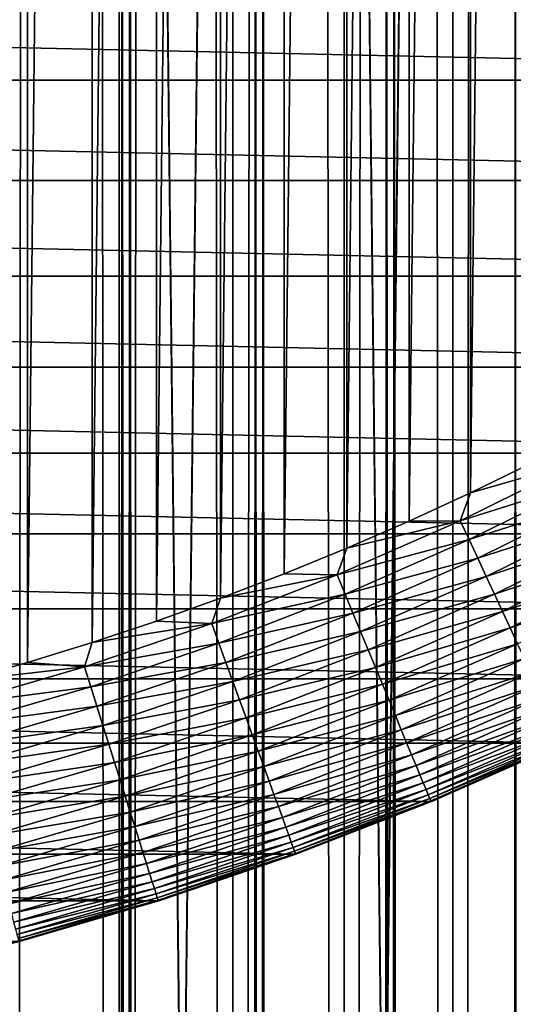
# Model space of a CAD drawing. Header units: millimetres. Extents: x -161 to 161, y -94 to 1149.
# Tile 1044 of 1056: x 3.24 to 5.09, y 641.19 to 644.89. Entities that reach past the tile are written whole.
import ezdxf

# ---------------------------------------------------------------- set-up
doc = ezdxf.new("R2010")
doc.units = ezdxf.units.MM
doc.header["$LTSCALE"] = 81.481481
for name, color, linetype in [('16', 7, 'CONTINUOUS'), ('18', 7, 'CONTINUOUS'), ('3', 7, 'CONTINUOUS'), ('37', 7, 'CONTINUOUS'), ('38', 7, 'CONTINUOUS'), ('39', 7, 'CONTINUOUS'), ('4', 7, 'CONTINUOUS'), ('41', 7, 'CONTINUOUS'), ('5', 7, 'CONTINUOUS')]:
    doc.layers.add(name, color=color, linetype=linetype)

msp = doc.modelspace()

# ---------------------------------------------------------------- linework, layer by layer
at = {"layer": '16', "color": 7, "linetype": 'CONTINUOUS', "true_color": 0xaaaaaa}
for points in [[(2.7064, 673.5, -19.816), (3.4724, 673.5, -19.6961), (3.087, 640, -19.7603), (2.7064, 673.5, -19.816)], [(3.087, 640, -19.7603), (3.4724, 673.5, -19.6961), (3.8498, 640, -19.626), (3.087, 640, -19.7603)], [(3.4724, 673.5, -19.6961), (4.2345, 673.5, -19.5465), (3.8498, 640, -19.626), (3.4724, 673.5, -19.6961)], [(3.8498, 640, -19.626), (4.2345, 673.5, -19.5465), (4.6069, 640, -19.4622), (3.8498, 640, -19.626)], [(4.2345, 673.5, -19.5465), (4.9892, 673.5, -19.3677), (4.6069, 640, -19.4622), (4.2345, 673.5, -19.5465)], [(4.6069, 640, -19.4622), (4.9892, 673.5, -19.3677), (5.3571, 640, -19.2692), (4.6069, 640, -19.4622)], [(4.9892, 673.5, -19.3677), (5.7354, 673.5, -19.1599), (5.3571, 640, -19.2692), (4.9892, 673.5, -19.3677)]]:
    msp.add_3dface(points, dxfattribs=at)
at = {"layer": '18', "color": 7, "linetype": 'CONTINUOUS', "true_color": 0xaaaaaa}
for points in [[(3.4724, 673.5, 19.6961), (2.7064, 673.5, 19.816), (3.0859, 640, 19.7605), (3.4724, 673.5, 19.6961)], [(3.8488, 640, 19.6262), (3.4724, 673.5, 19.6961), (3.0859, 640, 19.7605), (3.8488, 640, 19.6262)], [(4.2345, 673.5, 19.5465), (3.4724, 673.5, 19.6961), (3.8488, 640, 19.6262), (4.2345, 673.5, 19.5465)], [(4.6059, 640, 19.4624), (4.2345, 673.5, 19.5465), (3.8488, 640, 19.6262), (4.6059, 640, 19.4624)], [(4.9892, 673.5, 19.3677), (4.2345, 673.5, 19.5465), (4.6059, 640, 19.4624), (4.9892, 673.5, 19.3677)], [(5.3561, 640, 19.2695), (4.9892, 673.5, 19.3677), (4.6059, 640, 19.4624), (5.3561, 640, 19.2695)], [(5.7354, 673.5, 19.1599), (4.9892, 673.5, 19.3677), (5.3561, 640, 19.2695), (5.7354, 673.5, 19.1599)]]:
    msp.add_3dface(points, dxfattribs=at)
at = {"layer": '3', "color": 7, "linetype": 'CONTINUOUS', "true_color": 0xaaaaaa}
for points in [[(2.8916, -11, -11.6464), (3.1455, 648.5, -11.5804), (3.4039, -11, -11.5071), (2.8916, -11, -11.6464)], [(3.1455, 648.5, -11.5804), (3.6527, 648.5, -11.4306), (3.4039, -11, -11.5071), (3.1455, 648.5, -11.5804)], [(3.4039, -11, -11.5071), (3.6527, 648.5, -11.4306), (3.9096, -11, -11.3453), (3.4039, -11, -11.5071)], [(3.6527, 648.5, -11.4306), (4.1529, 648.5, -11.2585), (3.9096, -11, -11.3453), (3.6527, 648.5, -11.4306)], [(3.9096, -11, -11.3453), (4.1529, 648.5, -11.2585), (4.4076, -11, -11.1612), (3.9096, -11, -11.3453)], [(4.1529, 648.5, -11.2585), (4.6454, 648.5, -11.0644), (4.4076, -11, -11.1612), (4.1529, 648.5, -11.2585)], [(4.4076, -11, -11.1612), (4.6454, 648.5, -11.0644), (4.897, -11, -10.9553), (4.4076, -11, -11.1612)], [(4.6454, 648.5, -11.0644), (5.1291, 648.5, -10.8486), (4.897, -11, -10.9553), (4.6454, 648.5, -11.0644)], [(4.897, -11, -10.9553), (5.1291, 648.5, -10.8486), (5.3768, -11, -10.728), (4.897, -11, -10.9553)]]:
    msp.add_3dface(points, dxfattribs=at)
at = {"layer": '37', "linetype": 'CONTINUOUS'}
for points in [[(3.2673, 664.5261, -48.8), (3.0227, 664.5956, -48.8), (3.0231, 642.4045, -48.8), (3.2673, 664.5261, -48.8)], [(3.2677, 642.474, -48.8), (3.2673, 664.5261, -48.8), (3.0231, 642.4045, -48.8), (3.2677, 642.474, -48.8)], [(3.5104, 664.4511, -48.8), (3.2673, 664.5261, -48.8), (3.2677, 642.474, -48.8), (3.5104, 664.4511, -48.8)], [(3.5108, 642.549, -48.8), (3.5104, 664.4511, -48.8), (3.2677, 642.474, -48.8), (3.5108, 642.549, -48.8)], [(3.7523, 664.3705, -48.8), (3.5104, 664.4511, -48.8), (3.5108, 642.549, -48.8), (3.7523, 664.3705, -48.8)], [(3.7526, 642.6296, -48.8), (3.7523, 664.3705, -48.8), (3.5108, 642.549, -48.8), (3.7526, 642.6296, -48.8)], [(3.9926, 664.2846, -48.8), (3.7523, 664.3705, -48.8), (3.7526, 642.6296, -48.8), (3.9926, 664.2846, -48.8)], [(3.993, 642.7156, -48.8), (3.9926, 664.2846, -48.8), (3.7526, 642.6296, -48.8), (3.993, 642.7156, -48.8)], [(4.231, 664.1933, -48.8), (3.9926, 664.2846, -48.8), (3.993, 642.7156, -48.8), (4.231, 664.1933, -48.8)], [(4.2314, 642.8069, -48.8), (4.231, 664.1933, -48.8), (3.993, 642.7156, -48.8), (4.2314, 642.8069, -48.8)], [(4.4671, 664.0969, -48.8), (4.231, 664.1933, -48.8), (4.2314, 642.8069, -48.8), (4.4671, 664.0969, -48.8)], [(4.4675, 642.9033, -48.8), (4.4671, 664.0969, -48.8), (4.2314, 642.8069, -48.8), (4.4675, 642.9033, -48.8)], [(4.7006, 663.9954, -48.8), (4.4671, 664.0969, -48.8), (4.4675, 642.9033, -48.8), (4.7006, 663.9954, -48.8)], [(4.701, 643.0047, -48.8), (4.7006, 663.9954, -48.8), (4.4675, 642.9033, -48.8), (4.701, 643.0047, -48.8)], [(4.9315, 663.889, -48.8), (4.7006, 663.9954, -48.8), (4.701, 643.0047, -48.8), (4.9315, 663.889, -48.8)], [(4.9318, 643.1112, -48.8), (4.9315, 663.889, -48.8), (4.701, 643.0047, -48.8), (4.9318, 643.1112, -48.8)], [(5.1603, 663.7771, -48.8), (4.9315, 663.889, -48.8), (4.9318, 643.1112, -48.8), (5.1603, 663.7771, -48.8)], [(5.1607, 643.223, -48.8), (5.1603, 663.7771, -48.8), (4.9318, 643.1112, -48.8), (5.1607, 643.223, -48.8)]]:
    msp.add_3dface(points, dxfattribs=at)
at = {"layer": '38', "linetype": 'CONTINUOUS'}
for points in [[(-8.8387, 644.6613, -78.8), (-9.2163, 645.0556, -78.8), (8.8387, 644.6613, -78.8), (-8.8387, 644.6613, -78.8)], [(8.8387, 644.6613, -78.8), (-9.2163, 645.0556, -78.8), (9.2163, 645.0556, -78.8), (8.8387, 644.6613, -78.8)], [(-8.4444, 644.2837, -78.8), (-8.8387, 644.6613, -78.8), (8.4444, 644.2837, -78.8), (-8.4444, 644.2837, -78.8)], [(8.4444, 644.2837, -78.8), (-8.8387, 644.6613, -78.8), (8.8387, 644.6613, -78.8), (8.4444, 644.2837, -78.8)], [(-8.0352, 643.9248, -78.8), (-8.4444, 644.2837, -78.8), (8.0352, 643.9248, -78.8), (-8.0352, 643.9248, -78.8)], [(8.0352, 643.9248, -78.8), (-8.4444, 644.2837, -78.8), (8.4444, 644.2837, -78.8), (8.0352, 643.9248, -78.8)], [(-7.6096, 643.5833, -78.8), (-8.0352, 643.9248, -78.8), (7.6096, 643.5833, -78.8), (-7.6096, 643.5833, -78.8)], [(7.6096, 643.5833, -78.8), (-8.0352, 643.9248, -78.8), (8.0352, 643.9248, -78.8), (7.6096, 643.5833, -78.8)], [(-7.1692, 643.2604, -78.8), (-7.6096, 643.5833, -78.8), (7.1692, 643.2604, -78.8), (-7.1692, 643.2604, -78.8)], [(7.1692, 643.2604, -78.8), (-7.6096, 643.5833, -78.8), (7.6096, 643.5833, -78.8), (7.1692, 643.2604, -78.8)], [(-6.7164, 642.9577, -78.8), (-7.1692, 643.2604, -78.8), (6.7164, 642.9577, -78.8), (-6.7164, 642.9577, -78.8)], [(6.7164, 642.9577, -78.8), (-7.1692, 643.2604, -78.8), (7.1692, 643.2604, -78.8), (6.7164, 642.9577, -78.8)], [(-6.2503, 642.675, -78.8), (-6.7164, 642.9577, -78.8), (6.2503, 642.675, -78.8), (-6.2503, 642.675, -78.8)], [(6.2503, 642.675, -78.8), (-6.7164, 642.9577, -78.8), (6.7164, 642.9577, -78.8), (6.2503, 642.675, -78.8)], [(-5.7715, 642.4123, -78.8), (-6.2503, 642.675, -78.8), (5.7715, 642.4123, -78.8), (-5.7715, 642.4123, -78.8)], [(5.7715, 642.4123, -78.8), (-6.2503, 642.675, -78.8), (6.2503, 642.675, -78.8), (5.7715, 642.4123, -78.8)], [(-5.2825, 642.171, -78.8), (-5.7715, 642.4123, -78.8), (5.2825, 642.171, -78.8), (-5.2825, 642.171, -78.8)], [(5.2825, 642.171, -78.8), (-5.7715, 642.4123, -78.8), (5.7715, 642.4123, -78.8), (5.2825, 642.171, -78.8)], [(-4.784, 641.9518, -78.8), (-5.2825, 642.171, -78.8), (4.784, 641.9518, -78.8), (-4.784, 641.9518, -78.8)], [(4.784, 641.9518, -78.8), (-5.2825, 642.171, -78.8), (5.2825, 642.171, -78.8), (4.784, 641.9518, -78.8)], [(-4.2751, 641.7539, -78.8), (-4.784, 641.9518, -78.8), (4.2751, 641.7539, -78.8), (-4.2751, 641.7539, -78.8)], [(4.2751, 641.7539, -78.8), (-4.784, 641.9518, -78.8), (4.784, 641.9518, -78.8), (4.2751, 641.7539, -78.8)], [(-3.7583, 641.5784, -78.8), (-4.2751, 641.7539, -78.8), (3.7583, 641.5784, -78.8), (-3.7583, 641.5784, -78.8)], [(3.7583, 641.5784, -78.8), (-4.2751, 641.7539, -78.8), (4.2751, 641.7539, -78.8), (3.7583, 641.5784, -78.8)], [(3.2358, 641.4261, -78.8), (-3.7583, 641.5784, -78.8), (3.7583, 641.5784, -78.8), (3.2358, 641.4261, -78.8)]]:
    msp.add_3dface(points, dxfattribs=at)
at = {"layer": '39', "linetype": 'CONTINUOUS'}
for points in [[(4.784, 641.9518, -78.8), (5.2825, 642.171, -78.8), (4.7915, 641.9548, -49.8), (4.784, 641.9518, -78.8)], [(4.7915, 641.9548, -49.8), (5.2825, 642.171, -78.8), (5.2914, 642.1752, -49.8), (4.7915, 641.9548, -49.8)], [(4.2751, 641.7539, -78.8), (4.784, 641.9518, -78.8), (4.2825, 641.7565, -49.8), (4.2751, 641.7539, -78.8)], [(4.2825, 641.7565, -49.8), (4.784, 641.9518, -78.8), (4.7915, 641.9548, -49.8), (4.2825, 641.7565, -49.8)], [(3.7583, 641.5784, -78.8), (4.2751, 641.7539, -78.8), (3.7653, 641.5806, -49.8), (3.7583, 641.5784, -78.8)], [(3.7653, 641.5806, -49.8), (4.2751, 641.7539, -78.8), (4.2825, 641.7565, -49.8), (3.7653, 641.5806, -49.8)], [(3.2358, 641.4261, -78.8), (3.7583, 641.5784, -78.8), (3.2409, 641.4274, -49.8), (3.2358, 641.4261, -78.8)], [(3.2409, 641.4274, -49.8), (3.7583, 641.5784, -78.8), (3.7653, 641.5806, -49.8), (3.2409, 641.4274, -49.8)], [(2.7103, 641.2974, -49.8), (3.2358, 641.4261, -78.8), (3.2409, 641.4274, -49.8), (2.7103, 641.2974, -49.8)]]:
    msp.add_3dface(points, dxfattribs=at)
at = {"layer": '4', "color": 7, "linetype": 'CONTINUOUS', "true_color": 0xaaaaaa}
for points in [[(3.4039, -11, 11.5071), (3.1161, 648.4999, 11.5884), (2.8916, -11, 11.6464), (3.4039, -11, 11.5071)], [(3.6234, 648.5, 11.4399), (3.1161, 648.4999, 11.5884), (3.4039, -11, 11.5071), (3.6234, 648.5, 11.4399)], [(3.9096, -11, 11.3453), (3.6234, 648.5, 11.4399), (3.4039, -11, 11.5071), (3.9096, -11, 11.3453)], [(4.1238, 648.5, 11.2692), (3.6234, 648.5, 11.4399), (3.9096, -11, 11.3453), (4.1238, 648.5, 11.2692)], [(4.4076, -11, 11.1612), (4.1238, 648.5, 11.2692), (3.9096, -11, 11.3453), (4.4076, -11, 11.1612)], [(4.6165, 648.5, 11.0765), (4.1238, 648.5, 11.2692), (4.4076, -11, 11.1612), (4.6165, 648.5, 11.0765)], [(4.897, -11, 10.9553), (4.6165, 648.5, 11.0765), (4.4076, -11, 11.1612), (4.897, -11, 10.9553)], [(5.1005, 648.5, 10.8621), (4.6165, 648.5, 11.0765), (4.897, -11, 10.9553), (5.1005, 648.5, 10.8621)], [(5.3768, -11, 10.728), (5.1005, 648.5, 10.8621), (4.897, -11, 10.9553), (5.3768, -11, 10.728)]]:
    msp.add_3dface(points, dxfattribs=at)
at = {"layer": '41', "linetype": 'CONTINUOUS'}
for points in [[(5.3463, 643.2298, -48.8031), (4.9318, 643.1112, -48.8), (4.8933, 643.0064, -48.8031), (5.3463, 643.2298, -48.8031)], [(5.3463, 643.2298, -48.8031), (4.8933, 643.0064, -48.8031), (5.3824, 643.1605, -48.8123), (5.3463, 643.2298, -48.8031)], [(5.1607, 643.223, -48.8), (4.9318, 643.1112, -48.8), (5.3463, 643.2298, -48.8031), (5.1607, 643.223, -48.8)], [(5.3824, 643.1605, -48.8123), (4.8933, 643.0064, -48.8031), (4.9263, 642.9356, -48.8123), (5.3824, 643.1605, -48.8123)], [(5.3824, 643.1605, -48.8123), (4.9263, 642.9356, -48.8123), (5.418, 643.0922, -48.8277), (5.3824, 643.1605, -48.8123)], [(4.9318, 643.1112, -48.8), (4.701, 643.0047, -48.8), (4.8933, 643.0064, -48.8031), (4.9318, 643.1112, -48.8)], [(5.418, 643.0922, -48.8277), (4.9263, 642.9356, -48.8123), (4.9588, 642.8658, -48.8277), (5.418, 643.0922, -48.8277)], [(5.418, 643.0922, -48.8277), (4.9588, 642.8658, -48.8277), (5.4529, 643.0251, -48.849), (5.418, 643.0922, -48.8277)], [(5.4529, 643.0251, -48.849), (4.9588, 642.8658, -48.8277), (4.9908, 642.7972, -48.849), (5.4529, 643.0251, -48.849)], [(5.4529, 643.0251, -48.849), (4.9908, 642.7972, -48.849), (5.4869, 642.9597, -48.8762), (5.4529, 643.0251, -48.849)], [(4.8933, 643.0064, -48.8031), (4.4675, 642.9033, -48.8), (4.4309, 642.8029, -48.8031), (4.8933, 643.0064, -48.8031)], [(4.8933, 643.0064, -48.8031), (4.4309, 642.8029, -48.8031), (4.9263, 642.9356, -48.8123), (4.8933, 643.0064, -48.8031)], [(4.701, 643.0047, -48.8), (4.4675, 642.9033, -48.8), (4.8933, 643.0064, -48.8031), (4.701, 643.0047, -48.8)], [(5.4869, 642.9597, -48.8762), (4.9908, 642.7972, -48.849), (5.022, 642.7304, -48.8762), (5.4869, 642.9597, -48.8762)], [(5.4869, 642.9597, -48.8762), (5.022, 642.7304, -48.8762), (5.5199, 642.8964, -48.9092), (5.4869, 642.9597, -48.8762)], [(4.9263, 642.9356, -48.8123), (4.4309, 642.8029, -48.8031), (4.4608, 642.7308, -48.8123), (4.9263, 642.9356, -48.8123)], [(4.9263, 642.9356, -48.8123), (4.4608, 642.7308, -48.8123), (4.9588, 642.8658, -48.8277), (4.9263, 642.9356, -48.8123)], [(4.4675, 642.9033, -48.8), (4.2314, 642.8069, -48.8), (4.4309, 642.8029, -48.8031), (4.4675, 642.9033, -48.8)], [(5.5199, 642.8964, -48.9092), (5.022, 642.7304, -48.8762), (5.0521, 642.6657, -48.9092), (5.5199, 642.8964, -48.9092)], [(5.5199, 642.8964, -48.9092), (5.0521, 642.6657, -48.9092), (5.5516, 642.8356, -48.9476), (5.5199, 642.8964, -48.9092)], [(4.9588, 642.8658, -48.8277), (4.4608, 642.7308, -48.8123), (4.4903, 642.6596, -48.8277), (4.9588, 642.8658, -48.8277)], [(4.9588, 642.8658, -48.8277), (4.4903, 642.6596, -48.8277), (4.9908, 642.7972, -48.849), (4.9588, 642.8658, -48.8277)], [(5.5516, 642.8356, -48.9476), (5.0521, 642.6657, -48.9092), (5.0811, 642.6036, -48.9476), (5.5516, 642.8356, -48.9476)], [(5.5516, 642.8356, -48.9476), (5.0811, 642.6036, -48.9476), (5.5817, 642.7776, -48.9913), (5.5516, 642.8356, -48.9476)], [(4.4309, 642.8029, -48.8031), (3.993, 642.7156, -48.8), (3.9601, 642.6198, -48.8031), (4.4309, 642.8029, -48.8031)], [(4.4309, 642.8029, -48.8031), (3.9601, 642.6198, -48.8031), (4.4608, 642.7308, -48.8123), (4.4309, 642.8029, -48.8031)], [(4.2314, 642.8069, -48.8), (3.993, 642.7156, -48.8), (4.4309, 642.8029, -48.8031), (4.2314, 642.8069, -48.8)], [(4.9908, 642.7972, -48.849), (4.4903, 642.6596, -48.8277), (4.5192, 642.5897, -48.849), (4.9908, 642.7972, -48.849)], [(4.9908, 642.7972, -48.849), (4.5192, 642.5897, -48.849), (5.022, 642.7304, -48.8762), (4.9908, 642.7972, -48.849)], [(5.5817, 642.7776, -48.9913), (5.0811, 642.6036, -48.9476), (5.1087, 642.5443, -48.9913), (5.5817, 642.7776, -48.9913)], [(4.4608, 642.7308, -48.8123), (3.9601, 642.6198, -48.8031), (3.9868, 642.5465, -48.8123), (4.4608, 642.7308, -48.8123)], [(4.4608, 642.7308, -48.8123), (3.9868, 642.5465, -48.8123), (4.4903, 642.6596, -48.8277), (4.4608, 642.7308, -48.8123)], [(5.022, 642.7304, -48.8762), (4.5192, 642.5897, -48.849), (4.5474, 642.5216, -48.8762), (5.022, 642.7304, -48.8762)], [(5.022, 642.7304, -48.8762), (4.5474, 642.5216, -48.8762), (5.0521, 642.6657, -48.9092), (5.022, 642.7304, -48.8762)], [(3.993, 642.7156, -48.8), (3.7526, 642.6296, -48.8), (3.9601, 642.6198, -48.8031), (3.993, 642.7156, -48.8)], [(4.4903, 642.6596, -48.8277), (3.9868, 642.5465, -48.8123), (4.0131, 642.474, -48.8277), (4.4903, 642.6596, -48.8277)], [(4.4903, 642.6596, -48.8277), (4.0131, 642.474, -48.8277), (4.5192, 642.5897, -48.849), (4.4903, 642.6596, -48.8277)], [(5.0521, 642.6657, -48.9092), (4.5474, 642.5216, -48.8762), (4.5747, 642.4556, -48.9092), (5.0521, 642.6657, -48.9092)], [(5.0521, 642.6657, -48.9092), (4.5747, 642.4556, -48.9092), (5.0811, 642.6036, -48.9476), (5.0521, 642.6657, -48.9092)], [(3.9601, 642.6198, -48.8031), (3.5108, 642.549, -48.8), (3.4817, 642.4574, -48.8031), (3.9601, 642.6198, -48.8031)], [(3.9601, 642.6198, -48.8031), (3.4817, 642.4574, -48.8031), (3.9868, 642.5465, -48.8123), (3.9601, 642.6198, -48.8031)], [(3.7526, 642.6296, -48.8), (3.5108, 642.549, -48.8), (3.9601, 642.6198, -48.8031), (3.7526, 642.6296, -48.8)], [(4.5192, 642.5897, -48.849), (4.0131, 642.474, -48.8277), (4.039, 642.4029, -48.849), (4.5192, 642.5897, -48.849)], [(4.5192, 642.5897, -48.849), (4.039, 642.4029, -48.849), (4.5474, 642.5216, -48.8762), (4.5192, 642.5897, -48.849)], [(5.0811, 642.6036, -48.9476), (4.5747, 642.4556, -48.9092), (4.601, 642.3923, -48.9476), (5.0811, 642.6036, -48.9476)], [(5.0811, 642.6036, -48.9476), (4.601, 642.3923, -48.9476), (5.1087, 642.5443, -48.9913), (5.0811, 642.6036, -48.9476)], [(3.5108, 642.549, -48.8), (3.2677, 642.474, -48.8), (3.4817, 642.4574, -48.8031), (3.5108, 642.549, -48.8)], [(3.9868, 642.5465, -48.8123), (3.4817, 642.4574, -48.8031), (3.5052, 642.383, -48.8123), (3.9868, 642.5465, -48.8123)], [(3.9868, 642.5465, -48.8123), (3.5052, 642.383, -48.8123), (4.0131, 642.474, -48.8277), (3.9868, 642.5465, -48.8123)], [(5.1087, 642.5443, -48.9913), (4.601, 642.3923, -48.9476), (4.626, 642.3319, -48.9913), (5.1087, 642.5443, -48.9913)], [(5.1087, 642.5443, -48.9913), (4.626, 642.3319, -48.9913), (5.1348, 642.4884, -49.04), (5.1087, 642.5443, -48.9913)], [(4.5474, 642.5216, -48.8762), (4.039, 642.4029, -48.849), (4.0642, 642.3337, -48.8762), (4.5474, 642.5216, -48.8762)], [(4.5474, 642.5216, -48.8762), (4.0642, 642.3337, -48.8762), (4.5747, 642.4556, -48.9092), (4.5474, 642.5216, -48.8762)], [(3.2677, 642.474, -48.8), (3.0231, 642.4045, -48.8), (3.4817, 642.4574, -48.8031), (3.2677, 642.474, -48.8)], [(4.0131, 642.474, -48.8277), (3.5052, 642.383, -48.8123), (3.5284, 642.3095, -48.8277), (4.0131, 642.474, -48.8277)], [(4.0131, 642.474, -48.8277), (3.5284, 642.3095, -48.8277), (4.039, 642.4029, -48.849), (4.0131, 642.474, -48.8277)], [(5.1348, 642.4884, -49.04), (4.626, 642.3319, -48.9913), (4.6496, 642.2749, -49.04), (5.1348, 642.4884, -49.04)], [(5.1348, 642.4884, -49.04), (4.6496, 642.2749, -49.04), (5.1592, 642.4362, -49.0934), (5.1348, 642.4884, -49.04)], [(3.4817, 642.4574, -48.8031), (3.0231, 642.4045, -48.8), (2.9967, 642.3161, -48.8031), (3.4817, 642.4574, -48.8031)], [(3.4817, 642.4574, -48.8031), (2.9967, 642.3161, -48.8031), (3.5052, 642.383, -48.8123), (3.4817, 642.4574, -48.8031)], [(4.5747, 642.4556, -48.9092), (4.0642, 642.3337, -48.8762), (4.0886, 642.2666, -48.9092), (4.5747, 642.4556, -48.9092)], [(4.5747, 642.4556, -48.9092), (4.0886, 642.2666, -48.9092), (4.601, 642.3923, -48.9476), (4.5747, 642.4556, -48.9092)], [(5.1592, 642.4362, -49.0934), (4.6496, 642.2749, -49.04), (4.6716, 642.2216, -49.0934), (5.1592, 642.4362, -49.0934)], [(5.1592, 642.4362, -49.0934), (4.6716, 642.2216, -49.0934), (5.1817, 642.3878, -49.1511), (5.1592, 642.4362, -49.0934)], [(4.039, 642.4029, -48.849), (3.5284, 642.3095, -48.8277), (3.5511, 642.2373, -48.849), (4.039, 642.4029, -48.849)], [(4.039, 642.4029, -48.849), (3.5511, 642.2373, -48.849), (4.0642, 642.3337, -48.8762), (4.039, 642.4029, -48.849)], [(4.601, 642.3923, -48.9476), (4.0886, 642.2666, -48.9092), (4.1121, 642.2022, -48.9476), (4.601, 642.3923, -48.9476)], [(4.601, 642.3923, -48.9476), (4.1121, 642.2022, -48.9476), (4.626, 642.3319, -48.9913), (4.601, 642.3923, -48.9476)], [(3.5052, 642.383, -48.8123), (2.9967, 642.3161, -48.8031), (3.0169, 642.2407, -48.8123), (3.5052, 642.383, -48.8123)], [(3.5052, 642.383, -48.8123), (3.0169, 642.2407, -48.8123), (3.5284, 642.3095, -48.8277), (3.5052, 642.383, -48.8123)], [(5.1817, 642.3878, -49.1511), (4.6716, 642.2216, -49.0934), (4.692, 642.1724, -49.1511), (5.1817, 642.3878, -49.1511)], [(5.1817, 642.3878, -49.1511), (4.692, 642.1724, -49.1511), (5.2022, 642.3438, -49.2129), (5.1817, 642.3878, -49.1511)], [(4.0642, 642.3337, -48.8762), (3.5511, 642.2373, -48.849), (3.5733, 642.167, -48.8762), (4.0642, 642.3337, -48.8762)], [(4.0642, 642.3337, -48.8762), (3.5733, 642.167, -48.8762), (4.0886, 642.2666, -48.9092), (4.0642, 642.3337, -48.8762)], [(4.626, 642.3319, -48.9913), (4.1121, 642.2022, -48.9476), (4.1344, 642.1408, -48.9913), (4.626, 642.3319, -48.9913)], [(4.626, 642.3319, -48.9913), (4.1344, 642.1408, -48.9913), (4.6496, 642.2749, -49.04), (4.626, 642.3319, -48.9913)], [(5.2022, 642.3438, -49.2129), (4.692, 642.1724, -49.1511), (4.7107, 642.1275, -49.2129), (5.2022, 642.3438, -49.2129)], [(5.2022, 642.3438, -49.2129), (4.7107, 642.1275, -49.2129), (5.2207, 642.3043, -49.2783), (5.2022, 642.3438, -49.2129)], [(3.5284, 642.3095, -48.8277), (3.0169, 642.2407, -48.8123), (3.0369, 642.1662, -48.8277), (3.5284, 642.3095, -48.8277)], [(3.5284, 642.3095, -48.8277), (3.0369, 642.1662, -48.8277), (3.5511, 642.2373, -48.849), (3.5284, 642.3095, -48.8277)], [(5.2207, 642.3043, -49.2783), (4.7107, 642.1275, -49.2129), (4.7273, 642.0872, -49.2783), (5.2207, 642.3043, -49.2783)], [(5.2207, 642.3043, -49.2783), (4.7273, 642.0872, -49.2783), (5.2369, 642.2695, -49.3469), (5.2207, 642.3043, -49.2783)], [(4.0886, 642.2666, -48.9092), (3.5733, 642.167, -48.8762), (3.5947, 642.0989, -48.9092), (4.0886, 642.2666, -48.9092)], [(4.0886, 642.2666, -48.9092), (3.5947, 642.0989, -48.9092), (4.1121, 642.2022, -48.9476), (4.0886, 642.2666, -48.9092)], [(4.6496, 642.2749, -49.04), (4.1344, 642.1408, -48.9913), (4.1555, 642.0828, -49.04), (4.6496, 642.2749, -49.04)], [(4.6496, 642.2749, -49.04), (4.1555, 642.0828, -49.04), (4.6716, 642.2216, -49.0934), (4.6496, 642.2749, -49.04)], [(5.2369, 642.2695, -49.3469), (4.7273, 642.0872, -49.2783), (4.742, 642.0518, -49.3469), (5.2369, 642.2695, -49.3469)], [(5.2369, 642.2695, -49.3469), (4.742, 642.0518, -49.3469), (5.2507, 642.2398, -49.4183), (5.2369, 642.2695, -49.3469)], [(3.5511, 642.2373, -48.849), (3.0369, 642.1662, -48.8277), (3.0565, 642.0932, -48.849), (3.5511, 642.2373, -48.849)], [(3.5511, 642.2373, -48.849), (3.0565, 642.0932, -48.849), (3.5733, 642.167, -48.8762), (3.5511, 642.2373, -48.849)], [(4.6716, 642.2216, -49.0934), (4.1555, 642.0828, -49.04), (4.1752, 642.0286, -49.0934), (4.6716, 642.2216, -49.0934)], [(4.6716, 642.2216, -49.0934), (4.1752, 642.0286, -49.0934), (4.692, 642.1724, -49.1511), (4.6716, 642.2216, -49.0934)], [(5.2507, 642.2398, -49.4183), (4.742, 642.0518, -49.3469), (4.7546, 642.0214, -49.4183), (5.2507, 642.2398, -49.4183)], [(5.2507, 642.2398, -49.4183), (4.7546, 642.0214, -49.4183), (5.2622, 642.2152, -49.4921), (5.2507, 642.2398, -49.4183)], [(5.2622, 642.2152, -49.4921), (4.7546, 642.0214, -49.4183), (4.765, 641.9964, -49.4921), (5.2622, 642.2152, -49.4921)], [(5.2622, 642.2152, -49.4921), (4.765, 641.9964, -49.4921), (5.2712, 642.1959, -49.5678), (5.2622, 642.2152, -49.4921)], [(3.5733, 642.167, -48.8762), (3.0565, 642.0932, -48.849), (3.0755, 642.0219, -48.8762), (3.5733, 642.167, -48.8762)], [(3.5733, 642.167, -48.8762), (3.0755, 642.0219, -48.8762), (3.5947, 642.0989, -48.9092), (3.5733, 642.167, -48.8762)], [(4.1121, 642.2022, -48.9476), (3.5947, 642.0989, -48.9092), (3.6154, 642.0336, -48.9476), (4.1121, 642.2022, -48.9476)], [(4.1121, 642.2022, -48.9476), (3.6154, 642.0336, -48.9476), (4.1344, 642.1408, -48.9913), (4.1121, 642.2022, -48.9476)], [(4.692, 642.1724, -49.1511), (4.1752, 642.0286, -49.0934), (4.1935, 641.9785, -49.1511), (4.692, 642.1724, -49.1511)], [(4.692, 642.1724, -49.1511), (4.1935, 641.9785, -49.1511), (4.7107, 642.1275, -49.2129), (4.692, 642.1724, -49.1511)], [(5.2712, 642.1959, -49.5678), (4.765, 641.9964, -49.4921), (4.7731, 641.9768, -49.5678), (5.2712, 642.1959, -49.5678)], [(5.2712, 642.1959, -49.5678), (4.7731, 641.9768, -49.5678), (5.2776, 642.1821, -49.6449), (5.2712, 642.1959, -49.5678)], [(5.2776, 642.1821, -49.6449), (4.7731, 641.9768, -49.5678), (4.7789, 641.9627, -49.6449), (5.2776, 642.1821, -49.6449)], [(5.2776, 642.1821, -49.6449), (4.7789, 641.9627, -49.6449), (5.2815, 642.1738, -49.723), (5.2776, 642.1821, -49.6449)], [(5.2815, 642.1738, -49.723), (4.7789, 641.9627, -49.6449), (4.7824, 641.9543, -49.723), (5.2815, 642.1738, -49.723)], [(4.7915, 641.9548, -49.8), (5.2815, 642.1738, -49.723), (4.7824, 641.9543, -49.723), (4.7915, 641.9548, -49.8)], [(4.7915, 641.9548, -49.8), (5.2914, 642.1752, -49.8), (5.2815, 642.1738, -49.723), (4.7915, 641.9548, -49.8)], [(4.1344, 642.1408, -48.9913), (3.6154, 642.0336, -48.9476), (3.635, 641.9713, -48.9913), (4.1344, 642.1408, -48.9913)], [(4.1344, 642.1408, -48.9913), (3.635, 641.9713, -48.9913), (4.1555, 642.0828, -49.04), (4.1344, 642.1408, -48.9913)], [(3.5947, 642.0989, -48.9092), (3.0755, 642.0219, -48.8762), (3.094, 641.953, -48.9092), (3.5947, 642.0989, -48.9092)], [(3.5947, 642.0989, -48.9092), (3.094, 641.953, -48.9092), (3.6154, 642.0336, -48.9476), (3.5947, 642.0989, -48.9092)], [(4.7107, 642.1275, -49.2129), (4.1935, 641.9785, -49.1511), (4.2101, 641.9328, -49.2129), (4.7107, 642.1275, -49.2129)], [(4.7107, 642.1275, -49.2129), (4.2101, 641.9328, -49.2129), (4.7273, 642.0872, -49.2783), (4.7107, 642.1275, -49.2129)], [(4.1555, 642.0828, -49.04), (3.635, 641.9713, -48.9913), (3.6536, 641.9124, -49.04), (4.1555, 642.0828, -49.04)], [(4.1555, 642.0828, -49.04), (3.6536, 641.9124, -49.04), (4.1752, 642.0286, -49.0934), (4.1555, 642.0828, -49.04)], [(4.7273, 642.0872, -49.2783), (4.2101, 641.9328, -49.2129), (4.225, 641.8919, -49.2783), (4.7273, 642.0872, -49.2783)], [(4.7273, 642.0872, -49.2783), (4.225, 641.8919, -49.2783), (4.742, 642.0518, -49.3469), (4.7273, 642.0872, -49.2783)], [(3.6154, 642.0336, -48.9476), (3.094, 641.953, -48.9092), (3.1118, 641.8868, -48.9476), (3.6154, 642.0336, -48.9476)], [(3.6154, 642.0336, -48.9476), (3.1118, 641.8868, -48.9476), (3.635, 641.9713, -48.9913), (3.6154, 642.0336, -48.9476)], [(4.1752, 642.0286, -49.0934), (3.6536, 641.9124, -49.04), (3.6709, 641.8574, -49.0934), (4.1752, 642.0286, -49.0934)], [(4.1752, 642.0286, -49.0934), (3.6709, 641.8574, -49.0934), (4.1935, 641.9785, -49.1511), (4.1752, 642.0286, -49.0934)], [(4.742, 642.0518, -49.3469), (4.225, 641.8919, -49.2783), (4.2381, 641.8558, -49.3469), (4.742, 642.0518, -49.3469)], [(4.742, 642.0518, -49.3469), (4.2381, 641.8558, -49.3469), (4.7546, 642.0214, -49.4183), (4.742, 642.0518, -49.3469)], [(4.7546, 642.0214, -49.4183), (4.2381, 641.8558, -49.3469), (4.2494, 641.825, -49.4183), (4.7546, 642.0214, -49.4183)], [(4.7546, 642.0214, -49.4183), (4.2494, 641.825, -49.4183), (4.765, 641.9964, -49.4921), (4.7546, 642.0214, -49.4183)], [(4.765, 641.9964, -49.4921), (4.2494, 641.825, -49.4183), (4.2586, 641.7995, -49.4921), (4.765, 641.9964, -49.4921)], [(4.765, 641.9964, -49.4921), (4.2586, 641.7995, -49.4921), (4.7731, 641.9768, -49.5678), (4.765, 641.9964, -49.4921)], [(3.635, 641.9713, -48.9913), (3.1118, 641.8868, -48.9476), (3.1287, 641.8237, -48.9913), (3.635, 641.9713, -48.9913)], [(3.635, 641.9713, -48.9913), (3.1287, 641.8237, -48.9913), (3.6536, 641.9124, -49.04), (3.635, 641.9713, -48.9913)], [(4.1935, 641.9785, -49.1511), (3.6709, 641.8574, -49.0934), (3.6869, 641.8066, -49.1511), (4.1935, 641.9785, -49.1511)], [(4.1935, 641.9785, -49.1511), (3.6869, 641.8066, -49.1511), (4.2101, 641.9328, -49.2129), (4.1935, 641.9785, -49.1511)], [(4.7731, 641.9768, -49.5678), (4.2586, 641.7995, -49.4921), (4.2659, 641.7795, -49.5678), (4.7731, 641.9768, -49.5678)], [(4.7731, 641.9768, -49.5678), (4.2659, 641.7795, -49.5678), (4.7789, 641.9627, -49.6449), (4.7731, 641.9768, -49.5678)], [(4.7789, 641.9627, -49.6449), (4.2659, 641.7795, -49.5678), (4.2711, 641.7652, -49.6449), (4.7789, 641.9627, -49.6449)], [(4.7789, 641.9627, -49.6449), (4.2711, 641.7652, -49.6449), (4.7824, 641.9543, -49.723), (4.7789, 641.9627, -49.6449)], [(4.7824, 641.9543, -49.723), (4.2711, 641.7652, -49.6449), (4.2742, 641.7566, -49.723), (4.7824, 641.9543, -49.723)], [(4.2825, 641.7565, -49.8), (4.7824, 641.9543, -49.723), (4.2742, 641.7566, -49.723), (4.2825, 641.7565, -49.8)], [(4.2825, 641.7565, -49.8), (4.7915, 641.9548, -49.8), (4.7824, 641.9543, -49.723), (4.2825, 641.7565, -49.8)], [(3.6536, 641.9124, -49.04), (3.1287, 641.8237, -48.9913), (3.1446, 641.7641, -49.04), (3.6536, 641.9124, -49.04)], [(3.6536, 641.9124, -49.04), (3.1446, 641.7641, -49.04), (3.6709, 641.8574, -49.0934), (3.6536, 641.9124, -49.04)], [(4.2101, 641.9328, -49.2129), (3.6869, 641.8066, -49.1511), (3.7015, 641.7602, -49.2129), (4.2101, 641.9328, -49.2129)], [(4.2101, 641.9328, -49.2129), (3.7015, 641.7602, -49.2129), (4.225, 641.8919, -49.2783), (4.2101, 641.9328, -49.2129)], [(4.225, 641.8919, -49.2783), (3.7015, 641.7602, -49.2129), (3.7147, 641.7186, -49.2783), (4.225, 641.8919, -49.2783)], [(4.225, 641.8919, -49.2783), (3.7147, 641.7186, -49.2783), (4.2381, 641.8558, -49.3469), (4.225, 641.8919, -49.2783)], [(3.6709, 641.8574, -49.0934), (3.1446, 641.7641, -49.04), (3.1596, 641.7084, -49.0934), (3.6709, 641.8574, -49.0934)], [(3.6709, 641.8574, -49.0934), (3.1596, 641.7084, -49.0934), (3.6869, 641.8066, -49.1511), (3.6709, 641.8574, -49.0934)], [(4.2381, 641.8558, -49.3469), (3.7147, 641.7186, -49.2783), (3.7262, 641.682, -49.3469), (4.2381, 641.8558, -49.3469)], [(4.2381, 641.8558, -49.3469), (3.7262, 641.682, -49.3469), (4.2494, 641.825, -49.4183), (4.2381, 641.8558, -49.3469)], [(3.6869, 641.8066, -49.1511), (3.1596, 641.7084, -49.0934), (3.1734, 641.6569, -49.1511), (3.6869, 641.8066, -49.1511)], [(3.6869, 641.8066, -49.1511), (3.1734, 641.6569, -49.1511), (3.7015, 641.7602, -49.2129), (3.6869, 641.8066, -49.1511)], [(4.2494, 641.825, -49.4183), (3.7262, 641.682, -49.3469), (3.7361, 641.6507, -49.4183), (4.2494, 641.825, -49.4183)], [(4.2494, 641.825, -49.4183), (3.7361, 641.6507, -49.4183), (4.2586, 641.7995, -49.4921), (4.2494, 641.825, -49.4183)], [(4.2586, 641.7995, -49.4921), (3.7361, 641.6507, -49.4183), (3.7442, 641.6249, -49.4921), (4.2586, 641.7995, -49.4921)], [(4.2586, 641.7995, -49.4921), (3.7442, 641.6249, -49.4921), (4.2659, 641.7795, -49.5678), (4.2586, 641.7995, -49.4921)], [(3.7015, 641.7602, -49.2129), (3.1734, 641.6569, -49.1511), (3.1859, 641.6099, -49.2129), (3.7015, 641.7602, -49.2129)], [(3.7015, 641.7602, -49.2129), (3.1859, 641.6099, -49.2129), (3.7147, 641.7186, -49.2783), (3.7015, 641.7602, -49.2129)], [(4.2659, 641.7795, -49.5678), (3.7442, 641.6249, -49.4921), (3.7506, 641.6046, -49.5678), (4.2659, 641.7795, -49.5678)], [(4.2659, 641.7795, -49.5678), (3.7506, 641.6046, -49.5678), (4.2711, 641.7652, -49.6449), (4.2659, 641.7795, -49.5678)], [(4.2711, 641.7652, -49.6449), (3.7506, 641.6046, -49.5678), (3.7552, 641.5901, -49.6449), (4.2711, 641.7652, -49.6449)], [(4.2711, 641.7652, -49.6449), (3.7552, 641.5901, -49.6449), (4.2742, 641.7566, -49.723), (4.2711, 641.7652, -49.6449)], [(4.2742, 641.7566, -49.723), (3.7552, 641.5901, -49.6449), (3.7579, 641.5814, -49.723), (4.2742, 641.7566, -49.723)], [(3.7653, 641.5806, -49.8), (4.2742, 641.7566, -49.723), (3.7579, 641.5814, -49.723), (3.7653, 641.5806, -49.8)], [(3.7653, 641.5806, -49.8), (4.2825, 641.7565, -49.8), (4.2742, 641.7566, -49.723), (3.7653, 641.5806, -49.8)], [(3.7147, 641.7186, -49.2783), (3.1859, 641.6099, -49.2129), (3.1972, 641.5678, -49.2783), (3.7147, 641.7186, -49.2783)], [(3.7147, 641.7186, -49.2783), (3.1972, 641.5678, -49.2783), (3.7262, 641.682, -49.3469), (3.7147, 641.7186, -49.2783)], [(3.7262, 641.682, -49.3469), (3.1972, 641.5678, -49.2783), (3.2071, 641.5308, -49.3469), (3.7262, 641.682, -49.3469)], [(3.7262, 641.682, -49.3469), (3.2071, 641.5308, -49.3469), (3.7361, 641.6507, -49.4183), (3.7262, 641.682, -49.3469)], [(3.7361, 641.6507, -49.4183), (3.2071, 641.5308, -49.3469), (3.2156, 641.499, -49.4183), (3.7361, 641.6507, -49.4183)], [(3.7361, 641.6507, -49.4183), (3.2156, 641.499, -49.4183), (3.7442, 641.6249, -49.4921), (3.7361, 641.6507, -49.4183)], [(3.7442, 641.6249, -49.4921), (3.2156, 641.499, -49.4183), (3.2227, 641.4729, -49.4921), (3.7442, 641.6249, -49.4921)], [(3.7442, 641.6249, -49.4921), (3.2227, 641.4729, -49.4921), (3.7506, 641.6046, -49.5678), (3.7442, 641.6249, -49.4921)], [(3.7506, 641.6046, -49.5678), (3.2227, 641.4729, -49.4921), (3.2282, 641.4523, -49.5678), (3.7506, 641.6046, -49.5678)], [(3.7506, 641.6046, -49.5678), (3.2282, 641.4523, -49.5678), (3.7552, 641.5901, -49.6449), (3.7506, 641.6046, -49.5678)], [(3.7552, 641.5901, -49.6449), (3.2282, 641.4523, -49.5678), (3.2321, 641.4376, -49.6449), (3.7552, 641.5901, -49.6449)], [(3.7552, 641.5901, -49.6449), (3.2321, 641.4376, -49.6449), (3.7579, 641.5814, -49.723), (3.7552, 641.5901, -49.6449)], [(3.7579, 641.5814, -49.723), (3.2321, 641.4376, -49.6449), (3.2345, 641.4288, -49.723), (3.7579, 641.5814, -49.723)], [(3.2409, 641.4274, -49.8), (3.7579, 641.5814, -49.723), (3.2345, 641.4288, -49.723), (3.2409, 641.4274, -49.8)], [(3.2409, 641.4274, -49.8), (3.7653, 641.5806, -49.8), (3.7579, 641.5814, -49.723), (3.2409, 641.4274, -49.8)], [(2.7103, 641.2974, -49.8), (3.2409, 641.4274, -49.8), (3.2345, 641.4288, -49.723), (2.7103, 641.2974, -49.8)]]:
    msp.add_3dface(points, dxfattribs=at)
at = {"layer": '5', "color": 7, "linetype": 'CONTINUOUS', "true_color": 0xaaaaaa}
for points in [[(3.6124, 1089, 9.3247), (3.1779, 1089, 9.4816), (3.6124, 569, 9.3247), (3.6124, 1089, 9.3247)], [(3.6124, 569, 9.3247), (3.1779, 1089, 9.4816), (3.1779, 569, 9.4816), (3.6124, 569, 9.3247)], [(3.1779, 1089, -9.4816), (3.6124, 1089, -9.3247), (3.1779, 569, -9.4816), (3.1779, 1089, -9.4816)], [(3.1779, 569, -9.4816), (3.6124, 1089, -9.3247), (3.6124, 569, -9.3247), (3.1779, 569, -9.4816)], [(4.0392, 1089, 9.1479), (3.6124, 1089, 9.3247), (4.0392, 569, 9.1479), (4.0392, 1089, 9.1479)], [(4.0392, 569, 9.1479), (3.6124, 1089, 9.3247), (3.6124, 569, 9.3247), (4.0392, 569, 9.1479)], [(3.6124, 1089, -9.3247), (4.0392, 1089, -9.1479), (3.6124, 569, -9.3247), (3.6124, 1089, -9.3247)], [(3.6124, 569, -9.3247), (4.0392, 1089, -9.1479), (4.0392, 569, -9.1479), (3.6124, 569, -9.3247)], [(4.4574, 1089, 8.9516), (4.0392, 1089, 9.1479), (4.4574, 569, 8.9516), (4.4574, 1089, 8.9516)], [(4.4574, 569, 8.9516), (4.0392, 1089, 9.1479), (4.0392, 569, 9.1479), (4.4574, 569, 8.9516)], [(4.0392, 1089, -9.1479), (4.4574, 1089, -8.9516), (4.0392, 569, -9.1479), (4.0392, 1089, -9.1479)], [(4.0392, 569, -9.1479), (4.4574, 1089, -8.9516), (4.4574, 569, -8.9516), (4.0392, 569, -9.1479)], [(4.866, 1089, 8.7362), (4.4574, 1089, 8.9516), (4.866, 569, 8.7362), (4.866, 1089, 8.7362)], [(4.866, 569, 8.7362), (4.4574, 1089, 8.9516), (4.4574, 569, 8.9516), (4.866, 569, 8.7362)], [(4.4574, 1089, -8.9516), (4.866, 1089, -8.7362), (4.4574, 569, -8.9516), (4.4574, 1089, -8.9516)], [(4.4574, 569, -8.9516), (4.866, 1089, -8.7362), (4.866, 569, -8.7362), (4.4574, 569, -8.9516)], [(5.2643, 1089, 8.5022), (4.866, 1089, 8.7362), (5.2643, 569, 8.5022), (5.2643, 1089, 8.5022)], [(5.2643, 569, 8.5022), (4.866, 1089, 8.7362), (4.866, 569, 8.7362), (5.2643, 569, 8.5022)], [(4.866, 1089, -8.7362), (5.2643, 1089, -8.5022), (4.866, 569, -8.7362), (4.866, 1089, -8.7362)], [(4.866, 569, -8.7362), (5.2643, 1089, -8.5022), (5.2643, 569, -8.5022), (4.866, 569, -8.7362)]]:
    msp.add_3dface(points, dxfattribs=at)

doc.saveas('drawing.dxf')
